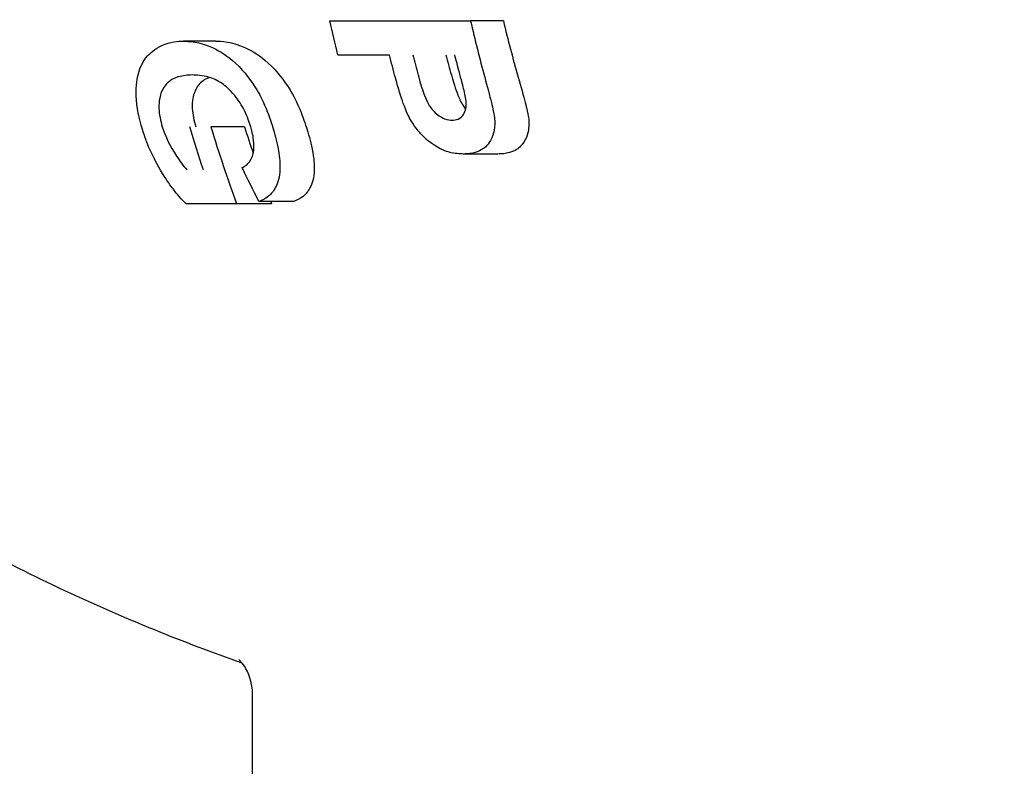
# Model space of a CAD drawing. Header units: inches. Extents: x 1 to 669, y 0 to 417.
# Tile 258 of 448: x 361.921 to 362.6, y 231.872 to 232.387. Entities that reach past the tile are written whole.
import ezdxf

# ---------------------------------------------------------------- set-up
doc = ezdxf.new("R2010")
doc.units = ezdxf.units.IN
doc.header["$LTSCALE"] = 12
doc.header["$MEASUREMENT"] = 0
doc.header["$PDMODE"] = 1
doc.layers.get('Defpoints').update_dxf_attribs({"linetype": 'CONTINUOUS'})
doc.layers.add('D', color=2, linetype='CONTINUOUS')
doc.layers.add('Q', color=4, linetype='CONTINUOUS')
doc.styles.get("Standard").update_dxf_attribs({"font": 'SIMPLEX.SHX', "width": 0.875})
doc.dimstyles.get("Standard").update_dxf_attribs({"dimscale": 28, "dimtxt": 0.125, "dimasz": 0.125, "dimexe": 0.04375, "dimexo": 0.0625, "dimgap": 0.04375, "dimtad": 0, "dimtih": 1, "dimtoh": 1, "dimdec": 4, "dimzin": 12, "dimdsep": 46, "dimlunit": 5, "dimtxsty": 'Standard', "dimcen": 0, "dimclrd": 256, "dimclre": 256, "dimclrt": 256, "dimadec": 1, "dimazin": 3, "dimtfac": 0.875, "dimtdec": 4, "dimtofl": 0, "dimtmove": 0, "dimatfit": 2, "dimfxl": 1, "dimtolj": 1, "dimtzin": 12, "dimlwd": 13, "dimlwe": 13, "dimarcsym": 0})
doc.dimstyles.new('STANDARD$0', dxfattribs={"dimscale": 32, "dimtxt": 0.09375, "dimasz": 0.0625, "dimexe": 0.03125, "dimexo": 0.03125, "dimgap": 0.03125, "dimtad": 1, "dimtih": 1, "dimtoh": 1, "dimdec": 4, "dimzin": 12, "dimdsep": 46, "dimlunit": 5, "dimtxsty": 'Standard', "dimcen": -0.03125, "dimclrd": 256, "dimclre": 256, "dimclrt": 256, "dimadec": 0, "dimazin": 0, "dimtfac": 0.875, "dimtdec": 4, "dimtofl": 0, "dimtmove": 0, "dimatfit": 3, "dimfxl": 1, "dimtolj": 1, "dimtzin": 12, "dimlwd": 13, "dimlwe": 13, "dimarcsym": 0})

# ---------------------------------------------------------------- blocks, each defined once
blk = doc.blocks.new('*D70')
at = {"layer": 'D', "lineweight": 13, "transparency": 16777216}
for p, q in [((327.54465, 287.0038), (425.20482, 287.0038)), ((424.20482, 285.0038), (424.20482, 231.37161)), ((424.20482, 167.62097), (424.20482, 223.24661)), ((370.1312, 165.62097), (425.20482, 165.62097))]:
    blk.add_line(p, q, dxfattribs=at)
at = {"layer": 'D', "transparency": 16777216}
for points in [[(423.87149, 285.0038), (424.53815, 285.0038), (424.20482, 287.0038)], [(423.87149, 167.62097), (424.53815, 167.62097), (424.20482, 165.62097)]]:
    blk.add_solid(points, dxfattribs=at)
at = {"layer": 'Defpoints', "color": 0, "transparency": 16777216}
for p in [(326.54465, 287.0038), (369.1312, 165.62097), (424.20482, 165.62097)]:
    blk.add_point(p, dxfattribs=at)
at = {"layer": 'D', "transparency": 16777216, "insert": (424.20482, 227.30911), "char_height": 3, "attachment_point": 5}
blk.add_mtext('\\A1;121{\\H0.875x;\\S1/2;}{}{\\C2;%%p1}', dxfattribs=at)

msp = doc.modelspace()

# ---------------------------------------------------------------- linework, layer by layer
at = {"layer": 'Q', "extrusion": (-1, 4.93038e-32, -2.22045e-16)}
for p, q in [((362.2548, 232.38617), (362.23217, 232.38617)), ((362.0566, 232.37217), (362.03417, 232.37217)), ((362.14077, 232.36284), (362.17621, 232.36284)), ((362.07636, 232.31306), (362.05319, 232.31306)), ((362.25096, 232.29439), (362.22717, 232.29439)), ((362.03586, 232.26017), (362.09493, 232.26017)), ((362.1103, 232.26172), (362.08627, 232.26172)), ((362.08187, 231.68735), (362.08187, 231.92289))]:
    msp.add_line(p, q, dxfattribs=at)
at = {"layer": 'Q', "extrusion": (2.22045e-16, -5.47382e-48, -1)}
for centre, major_axis, start_param, end_param in [((362.65687, 232.62097), (0, 0.77418), -1.910737, -1.87894), ((362.68877, 232.62097), (0, 0.76947), -1.935023, -1.912903)]:
    msp.add_ellipse(centre, major_axis=major_axis, ratio=0.707107, start_param=start_param, end_param=end_param, dxfattribs=at)
at = {"layer": 'Q'}
for centre, major_axis, start_param, end_param in [((362.74267, 232.62097), (0, -0.75918), -1.256357, -1.202085), ((362.74267, 232.62097), (0, -0.72882), -1.242779, -1.185938), ((362.70307, 232.62097), (0, -0.76702), -1.227555, -1.208102), ((362.70307, 232.62097), (0, -0.73678), -1.212847, -1.19248), ((362.56165, 232.62097), (0, -0.78223), -1.166212, -1.091391), ((362.56165, 232.62097), (0, -0.75222), -1.149065, -1.122544), ((362.56165, 232.62097), (0, -0.75222), -1.072891, -1.070536)]:
    msp.add_ellipse(centre, major_axis=major_axis, ratio=0.707107, start_param=start_param, end_param=end_param, dxfattribs=at)
at = {"layer": 'Q', "extrusion": (2.22045e-16, 0, -1)}
msp.add_ellipse((362.72837, 232.62097), major_axis=(0, 0.76219), ratio=0.707107, start_param=-1.933575, end_param=-1.916303, dxfattribs=at)
at = {"layer": 'Q', "extrusion": (2.22045e-16, -2.8026e-45, -1)}
msp.add_ellipse((362.54735, 232.62097), major_axis=(0, 0.78267), ratio=0.707107, start_param=-2.016598, end_param=-1.975142, dxfattribs=at)
at = {"layer": 'Q', "extrusion": (2.22045e-16, -2.46519e-32, -1)}
msp.add_ellipse((362.53603, 232.61962), major_axis=(-0.21671, 0.76618), ratio=0.693371, start_param=-1.853321, end_param=-1.819974, dxfattribs=at)
at = {"layer": 'Q'}
for points, knots in [([(362.13523, 232.38617), (362.14227, 232.38617), (362.14936, 232.38617), (362.18108, 232.38617), (362.20634, 232.38617), (362.23217, 232.38617)], [4.4854363, 4.4854363, 4.4854363, 4.4854363, 4.5508719, 4.5508719, 4.7755984, 4.7755984, 4.7755984, 4.7755984]), ([(362.00588, 232.31138), (362.00372, 232.31873), (362.00198, 232.32644), (362.00137, 232.342), (362.00248, 232.34704), (362.00438, 232.35432), (362.00649, 232.35862), (362.01107, 232.36378), (362.01425, 232.36681), (362.0253, 232.37191), (362.03032, 232.37207), (362.03417, 232.37217)], [0, 0, 0, 0, 0.060955, 0.060955, 0.1194134, 0.1194134, 0.2169768, 0.2169768, 0.2705113, 0.2705113, 0.3331906, 0.3331906, 0.3331906, 0.3331906]), ([(362.03417, 232.37217), (362.03724, 232.37211), (362.04521, 232.37195), (362.05947, 232.36524), (362.06479, 232.36192), (362.07693, 232.35066), (362.08123, 232.3441), (362.08306, 232.34138)], [0, 0, 0, 0, 0.03213843, 0.03213843, 0.04852004, 0.04852004, 0.06965606, 0.06965606, 0.06965606, 0.06965606]), ([(362.0566, 232.37217), (362.05982, 232.37211), (362.0676, 232.37195), (362.08185, 232.36532), (362.08725, 232.36201), (362.09962, 232.35069), (362.10401, 232.34411), (362.10588, 232.34138)], [0, 0, 0, 0, 0.03370408, 0.03370408, 0.05080365, 0.05080365, 0.07274613, 0.07274613, 0.07274613, 0.07274613]), ([(362.04072, 232.34884), (362.03844, 232.34879), (362.03527, 232.34873), (362.02815, 232.34693), (362.02575, 232.34546), (362.02171, 232.34226), (362.02011, 232.3398), (362.01833, 232.33515), (362.01711, 232.33143), (362.01751, 232.32169), (362.01832, 232.31772), (362.01965, 232.31306)], [0, 0, 0, 0, 0.024058, 0.024058, 0.0501691, 0.0501691, 0.0914643, 0.0914643, 0.1144047, 0.1144047, 0.1302204, 0.1302204, 0.1302204, 0.1302204]), ([(362.08063, 232.31301), (362.07956, 232.3163), (362.0784, 232.3199), (362.07446, 232.32788), (362.07237, 232.33131), (362.06626, 232.33885), (362.06335, 232.34122), (362.05753, 232.3452), (362.0543, 232.34647), (362.04717, 232.34871), (362.04302, 232.34879), (362.04072, 232.34884)], [0, 0, 0, 0, 0.0273105, 0.0273105, 0.0491795, 0.0491795, 0.0755392, 0.0755392, 0.1122134, 0.1122134, 0.1875422, 0.1875422, 0.1875422, 0.1875422]), ([(362.19599, 232.34884), (362.19787, 232.34187), (362.19917, 232.33792), (362.20194, 232.3308), (362.20303, 232.32894), (362.20469, 232.32634), (362.20632, 232.3241), (362.21121, 232.31993), (362.21346, 232.31901), (362.21651, 232.31783), (362.21816, 232.31777), (362.21942, 232.31772)], [0, 0, 0, 0, 0.0567531, 0.0567531, 0.1255319, 0.1255319, 0.223023, 0.223023, 0.3294786, 0.3294786, 0.6636, 0.6636, 0.6636, 0.6636]), ([(362.21893, 232.34884), (362.22094, 232.34174), (362.2224, 232.33742), (362.22509, 232.33103), (362.22631, 232.32846), (362.22859, 232.32559), (362.2287, 232.32546), (362.2288, 232.32533)], [0, 0, 0, 0, 0.05820111, 0.05820111, 0.09402238, 0.09402238, 0.09568751, 0.09568751, 0.09568751, 0.09568751]), ([(362.22894, 232.33207), (362.22843, 232.33528), (362.2276, 232.33854), (362.22586, 232.34549), (362.2252, 232.34779), (362.2245, 232.35049)], [0, 0, 0, 0, 0.02657288, 0.02657288, 0.05680651, 0.05680651, 0.05680651, 0.05680651]), ([(362.0522, 232.34713), (362.04975, 232.34624), (362.04804, 232.34513), (362.04439, 232.34216), (362.04285, 232.33968), (362.04117, 232.33507), (362.04001, 232.33136), (362.04055, 232.32159), (362.04143, 232.31764), (362.0428, 232.31306)], [0.0310641, 0.0310641, 0.0310641, 0.0310641, 0.0526042, 0.0526042, 0.095459, 0.095459, 0.1187717, 0.1187717, 0.1348707, 0.1348707, 0.1348707, 0.1348707]), ([(362.08306, 232.34138), (362.08556, 232.33748), (362.08752, 232.33418), (362.09293, 232.32177), (362.09443, 232.31702), (362.0958, 232.31269)], [0, 0, 0, 0, 0.03533799, 0.03533799, 0.07252358, 0.07252358, 0.07252358, 0.07252358]), ([(362.10588, 232.34138), (362.10843, 232.33747), (362.11044, 232.33418), (362.11601, 232.3218), (362.11758, 232.31705), (362.11902, 232.31269)], [0, 0, 0, 0, 0.03556509, 0.03556509, 0.07305778, 0.07305778, 0.07305778, 0.07305778]), ([(362.18899, 232.32144), (362.18657, 232.32684), (362.18474, 232.33228), (362.18256, 232.33905), (362.18156, 232.3425), (362.18037, 232.34687)], [0, 0, 0, 0, 0.04565876, 0.04565876, 0.09173606, 0.09173606, 0.09173606, 0.09173606]), ([(362.24193, 232.34735), (362.24365, 232.34104), (362.24542, 232.33442), (362.24702, 232.3279), (362.24744, 232.32608), (362.24854, 232.32085), (362.24862, 232.31979), (362.24875, 232.31858)], [0, 0, 0, 0, 0.0515435, 0.0515435, 0.0751494, 0.0751494, 0.1183433, 0.1183433, 0.1183433, 0.1183433]), ([(362.26502, 232.34735), (362.26684, 232.34098), (362.2687, 232.33437), (362.27039, 232.32788), (362.27083, 232.32606), (362.272, 232.32084), (362.2721, 232.31979), (362.27224, 232.31858)], [0, 0, 0, 0, 0.0523914, 0.0523914, 0.0763113, 0.0763113, 0.1201472, 0.1201472, 0.1201472, 0.1201472]), ([(362.21942, 232.31772), (362.22088, 232.31779), (362.2221, 232.31784), (362.22549, 232.31925), (362.22651, 232.32051), (362.22756, 232.32187), (362.22827, 232.32321), (362.22941, 232.32766), (362.22915, 232.3301), (362.22894, 232.33207)], [0, 0, 0, 0, 0.0140386, 0.0140386, 0.0330631, 0.0330631, 0.0778985, 0.0778985, 0.1480614, 0.1480614, 0.1480614, 0.1480614]), ([(362.22717, 232.29439), (362.22474, 232.29445), (362.22156, 232.29453), (362.21579, 232.29612), (362.21115, 232.29751), (362.20137, 232.30448), (362.1985, 232.30748), (362.19242, 232.31495), (362.19038, 232.31867), (362.18899, 232.32144)], [0, 0, 0, 0, 0.02290692, 0.02290692, 0.03160832, 0.03160832, 0.03771892, 0.03771892, 0.04699961, 0.04699961, 0.04699961, 0.04699961]), ([(362.24875, 232.31858), (362.24887, 232.31687), (362.24909, 232.31393), (362.24804, 232.30864), (362.24735, 232.3062), (362.24382, 232.30002), (362.24139, 232.29823), (362.23778, 232.29614), (362.23598, 232.29549), (362.23092, 232.29444), (362.2287, 232.29441), (362.22717, 232.29439)], [0, 0, 0, 0, 0.01440175, 0.01440175, 0.02215968, 0.02215968, 0.03306422, 0.03306422, 0.04399456, 0.04399456, 0.05754894, 0.05754894, 0.05754894, 0.05754894]), ([(362.27224, 232.31858), (362.27235, 232.31735), (362.27258, 232.31471), (362.27201, 232.31011), (362.2716, 232.30805), (362.2697, 232.30356), (362.26831, 232.30133), (362.26535, 232.29836), (362.26312, 232.2965), (362.2576, 232.29499), (362.25613, 232.29475), (362.25359, 232.29442), (362.25243, 232.29441), (362.25096, 232.29439)], [0, 0, 0, 0, 0.01040579, 0.01040579, 0.01642456, 0.01642456, 0.02237326, 0.02237326, 0.02733748, 0.02733748, 0.02906547, 0.02906547, 0.03158439, 0.03158439, 0.03158439, 0.03158439]), ([(362.03586, 232.26017), (362.03455, 232.26147), (362.03321, 232.2628), (362.03, 232.26653), (362.02861, 232.26828), (362.02543, 232.27251), (362.02299, 232.27589), (362.01258, 232.29285), (362.00891, 232.30201), (362.00588, 232.31138)], [0, 0, 0, 0, 0.01436548, 0.01436548, 0.02539343, 0.02539343, 0.04050292, 0.04050292, 0.07498193, 0.07498193, 0.07498193, 0.07498193]), ([(362.01965, 232.31306), (362.02174, 232.30658), (362.02472, 232.30012), (362.03054, 232.29133), (362.03176, 232.28959), (362.03433, 232.28618), (362.03535, 232.28501), (362.03667, 232.2835)], [0, 0, 0, 0, 0.05374499, 0.05374499, 0.06624377, 0.06624377, 0.08207322, 0.08207322, 0.08207322, 0.08207322]), ([(362.07464, 232.28506), (362.07553, 232.28548), (362.07639, 232.28589), (362.07831, 232.28739), (362.0791, 232.2882), (362.08165, 232.29166), (362.08226, 232.29465), (362.08265, 232.29691), (362.08308, 232.29975), (362.08215, 232.30789), (362.08124, 232.31093), (362.08063, 232.31301)], [0, 0, 0, 0, 0.01128548, 0.01128548, 0.02049289, 0.02049289, 0.04653463, 0.04653463, 0.06706, 0.06706, 0.08483326, 0.08483326, 0.08483326, 0.08483326]), ([(362.0958, 232.31269), (362.09705, 232.30844), (362.09842, 232.30376), (362.10022, 232.29403), (362.1009, 232.28906), (362.10057, 232.27827), (362.09933, 232.27447), (362.09631, 232.26855), (362.09454, 232.26665), (362.09044, 232.26325), (362.08814, 232.26241), (362.08627, 232.26172)], [0, 0, 0, 0, 0.0352937, 0.0352937, 0.0603104, 0.0603104, 0.0893223, 0.0893223, 0.1167359, 0.1167359, 0.1602165, 0.1602165, 0.1602165, 0.1602165]), ([(362.11902, 232.31269), (362.12035, 232.30835), (362.12182, 232.30358), (362.12427, 232.29121), (362.12448, 232.28675), (362.12425, 232.27772), (362.12293, 232.27391), (362.12025, 232.26872), (362.1187, 232.2668), (362.11436, 232.26321), (362.11213, 232.2624), (362.1103, 232.26172)], [0, 0, 0, 0, 0.0363196, 0.0363196, 0.0776306, 0.0776306, 0.1531648, 0.1531648, 0.2154677, 0.2154677, 0.2944831, 0.2944831, 0.2944831, 0.2944831]), ([(361.77631, 232.09401), (361.79308, 232.08251), (361.81062, 232.0711), (361.84728, 232.04865), (361.86639, 232.03761), (361.90616, 232.01609), (361.92682, 232.00561), (361.96963, 231.98538), (361.99178, 231.97565), (362.03409, 231.95849), (362.05406, 231.95094), (362.0745, 231.94379)], [4.260632, 4.260632, 4.260632, 4.260632, 4.3037621, 4.3037621, 4.3468922, 4.3468922, 4.3900223, 4.3900223, 4.4331525, 4.4331525, 4.4698776, 4.4698776, 4.4698776, 4.4698776]), ([(362.08187, 231.92289), (362.08187, 231.92713), (362.08013, 231.93467), (362.07505, 231.94362), (362.07246, 231.94594), (362.07246, 231.94594)], [0.0002083, 0.0002083, 0.0002083, 0.0002083, 0.1285458, 0.1285458, 0.2287769, 0.2287769, 0.2287769, 0.2287769])]:
    msp.add_open_spline(points, degree=3, knots=knots, dxfattribs=at)

# ---------------------------------------------------------------- dimensions: what is measured, and where the dimension line sits
at = {"layer": 'D'}
dim = msp.add_linear_dim(base=(424.20482, 165.62097), p1=(326.54465, 287.0038), p2=(369.1312, 165.62097), angle=90, text='<>{}{\\C2;%%p1}', dimstyle='STANDARD$0', override={"dimdec": 1, "dimtp": 1, "dimtm": 1, "dimarcsym": 1}, dxfattribs=at)
dim.commit()
dim.dimension.update_dxf_attribs({"geometry": '*D70', "text_midpoint": (424.20482, 227.30911), "dimtype": 160})

# ---------------------------------------------------------------- leaders
at = {"layer": 'D', "annotation_type": 0, "has_hookline": 1, "hookline_direction": 0, "text_width": 26.6875}
msp.add_leader([(346.29356, 235.62097), (369.49455, 221.78919), (372.99455, 221.78919)], dimstyle='Standard', override={"dimgap": 0.04375, "dimtad": 0, "dimarcsym": 1}, dxfattribs=at)

doc.saveas('drawing.dxf')
